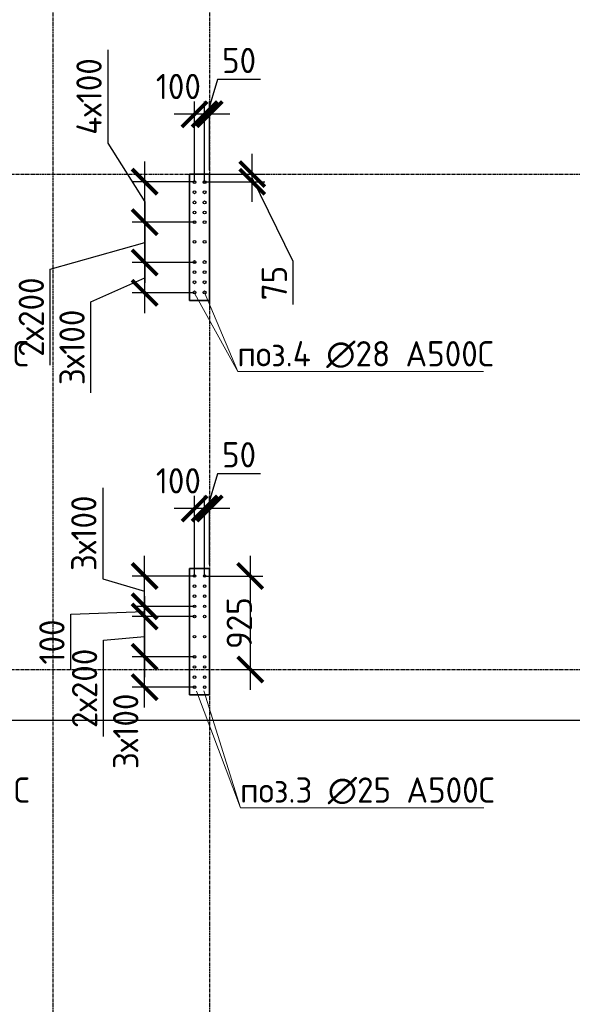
# Model space of a CAD drawing. Header units: millimetres. Extents: x -93479 to 1057970, y -66333 to 172656.
# Tile 447 of 473: x 997530 to 1002997, y 32950 to 42689. Entities that reach past the tile are written whole.
import ezdxf

# ---------------------------------------------------------------- set-up
doc = ezdxf.new("R2010")
doc.units = ezdxf.units.MM
doc.linetypes.add('______5', pattern=[1100, 800, -100, 100, -100])
doc.linetypes.add('осевая', pattern=[50.8, 31.75, -6.35, 6.35, -6.35])
for name, color, linetype, lineweight in [('0 Фундамент', 5, 'Continuous', 30), ('1 Стены', 3, 'Continuous', 30), ('Оси', 40, '______5', 18), ('подоснова', 151, 'Continuous', 5), ('РАЗМЕРЫ', 7, 'Continuous', 9)]:
    doc.layers.add(name, color=color, linetype=linetype, lineweight=lineweight)
doc.layers.add('Колонна_ бетон', color=7, linetype='Continuous', lineweight=50, true_color=0xb4b496)
doc.styles.add('GOST-2.304_Type-B', font='GOST_Common.ttf')
doc.dimstyles.new('СПДС', dxfattribs={"dimscale": 100, "dimtxt": 2.5, "dimasz": 2.5, "dimexe": 1.25, "dimexo": 0, "dimtad": 1, "dimdec": 0, "dimtxsty": 'GOST-2.304_Type-B', "dimblk": 'ARCHTICK', "dimcen": 2.5, "dimdle": 2, "dimadec": 0, "dimazin": 2, "dimtfac": 0.75, "dimtdec": 0, "dimtmove": 1, "dimatfit": 3, "dimfxl": 1, "dimtolj": 1, "dimarcsym": 1})

# ---------------------------------------------------------------- blocks, each defined once
blk = doc.blocks.new('_ArchTick')
at = {"color": 0, "linetype": 'ByBlock', "const_width": 0.15}
blk.add_lwpolyline([(-0.5, -0.5), (0.5, 0.5)], dxfattribs=at)
blk = doc.blocks.new('*D1093')
at = {"layer": 'DEFPOINTS', "color": 0, "ltscale": 100, "transparency": 16777216}
for p in [(999359.7, 41753.6), (999409.2, 41199.6), (999359.7, 41111.4)]:
    blk.add_point(p, dxfattribs=at)
at = {"layer": 'РАЗМЕРЫ', "color": 0, "lineweight": -2, "transparency": 16777216}
for p, q in [((999487.6, 42097.4), (999384.4, 41753.6)), ((999912.9, 42097.4), (999487.6, 42097.4)), ((999359.7, 41111.4), (999359.7, 41878.6)), ((999409.2, 41199.6), (999409.2, 41878.6)), ((999609.2, 41753.6), (999159.7, 41753.6))]:
    blk.add_line(p, q, dxfattribs=at)
at = {"layer": 'РАЗМЕРЫ', "color": 0, "lineweight": -2, "ltscale": 100, "transparency": 16777216, "xscale": 250, "yscale": 250, "zscale": 250}
blk.add_blockref('_ArchTick', (999359.7, 41753.6), dxfattribs=at)
at = {"layer": 'РАЗМЕРЫ', "color": 0, "lineweight": -2, "ltscale": 100, "transparency": 16777216, "xscale": 250, "yscale": 250, "zscale": 250, "rotation": 180}
blk.add_blockref('_ArchTick', (999409.2, 41753.6), dxfattribs=at)
at = {"layer": 'РАЗМЕРЫ', "color": 0, "ltscale": 100, "transparency": 16777216, "insert": (999700.3, 42285.1), "char_height": 250, "attachment_point": 5, "style": 'GOST-2.304_Type-B'}
blk.add_mtext('\\A1;50', dxfattribs=at)
blk = doc.blocks.new('*D1094')
at = {"layer": 'DEFPOINTS', "color": 0, "ltscale": 100, "transparency": 16777216}
for p in [(999259.3, 41753.6), (999259.3, 41081.4), (999359.7, 41081.4)]:
    blk.add_point(p, dxfattribs=at)
at = {"layer": 'РАЗМЕРЫ', "color": 0, "lineweight": -2, "transparency": 16777216}
for p, q in [((999259.3, 41081.4), (999259.3, 41878.6)), ((999359.7, 41081.4), (999359.7, 41878.6)), ((999559.7, 41753.6), (999059.3, 41753.6))]:
    blk.add_line(p, q, dxfattribs=at)
at = {"layer": 'РАЗМЕРЫ', "color": 0, "lineweight": -2, "ltscale": 100, "transparency": 16777216, "xscale": 250, "yscale": 250, "zscale": 250}
blk.add_blockref('_ArchTick', (999259.3, 41753.6), dxfattribs=at)
at = {"layer": 'РАЗМЕРЫ', "color": 0, "lineweight": -2, "ltscale": 100, "transparency": 16777216, "xscale": 250, "yscale": 250, "zscale": 250, "rotation": 180}
blk.add_blockref('_ArchTick', (999359.7, 41753.6), dxfattribs=at)
at = {"layer": 'РАЗМЕРЫ', "color": 0, "ltscale": 100, "transparency": 16777216, "insert": (999099.9, 42027.8), "char_height": 250, "attachment_point": 5, "style": 'GOST-2.304_Type-B'}
blk.add_mtext('\\A1;100', dxfattribs=at)
blk = doc.blocks.new('*D1390')
at = {"layer": 'DEFPOINTS', "color": 0, "ltscale": 100, "transparency": 16777216}
for p in [(998766.3, 36386.3), (999259.3, 36386.3), (999259.3, 36086.3)]:
    blk.add_point(p, dxfattribs=at)
at = {"layer": 'РАЗМЕРЫ', "color": 0, "lineweight": -2, "transparency": 16777216}
for p, q in [((998766.3, 35886.3), (998766.3, 36586.3)), ((999259.3, 36386.3), (998641.3, 36386.3)), ((999259.3, 36086.3), (998641.3, 36086.3))]:
    blk.add_line(p, q, dxfattribs=at)
at = {"layer": 'РАЗМЕРЫ', "color": 0, "lineweight": -2, "ltscale": 100, "transparency": 16777216, "xscale": 250, "yscale": 250, "zscale": 250}
for p, rotation in [((998766.3, 36386.3), 90), ((998766.3, 36086.3), 270)]:
    blk.add_blockref('_ArchTick', p, dxfattribs=dict(at, rotation=rotation))
at = {"layer": 'РАЗМЕРЫ', "color": 0, "ltscale": 100, "transparency": 16777216, "insert": (998578.7, 35650.3), "char_height": 250, "attachment_point": 5, "rotation": 90, "style": 'GOST-2.304_Type-B'}
blk.add_mtext('\\A1;3х100', dxfattribs=at)
blk = doc.blocks.new('*D1391')
at = {"layer": 'DEFPOINTS', "color": 0, "ltscale": 100, "transparency": 16777216}
for p in [(998766.3, 37186.3), (999259.3, 37186.3), (999259.3, 36886.3)]:
    blk.add_point(p, dxfattribs=at)
at = {"layer": 'РАЗМЕРЫ', "color": 0, "lineweight": -2, "transparency": 16777216}
for p, q in [((998352, 38059.3), (998352, 37158.5)), ((998766.3, 36686.3), (998766.3, 37386.3)), ((998352, 37158.5), (998766.3, 37036.3)), ((999259.3, 37186.3), (998641.3, 37186.3)), ((999259.3, 36886.3), (998641.3, 36886.3))]:
    blk.add_line(p, q, dxfattribs=at)
at = {"layer": 'РАЗМЕРЫ', "color": 0, "lineweight": -2, "ltscale": 100, "transparency": 16777216, "xscale": 250, "yscale": 250, "zscale": 250}
for p, rotation in [((998766.3, 37186.3), 90), ((998766.3, 36886.3), 270)]:
    blk.add_blockref('_ArchTick', p, dxfattribs=dict(at, rotation=rotation))
at = {"layer": 'РАЗМЕРЫ', "color": 0, "ltscale": 100, "transparency": 16777216, "insert": (998164.4, 37608.9), "char_height": 250, "attachment_point": 5, "rotation": 90, "style": 'GOST-2.304_Type-B'}
blk.add_mtext('\\A1;3х100', dxfattribs=at)
blk = doc.blocks.new('*D1392')
at = {"layer": 'DEFPOINTS', "color": 0, "ltscale": 100, "transparency": 16777216}
for p in [(999259.3, 36786.3), (998766.3, 36386.3), (999127.8, 36386.3)]:
    blk.add_point(p, dxfattribs=at)
at = {"layer": 'РАЗМЕРЫ', "color": 0, "lineweight": -2, "transparency": 16777216}
for p, q in [((998766.3, 36986.3), (998766.3, 36186.3)), ((999259.3, 36786.3), (998641.3, 36786.3)), ((998359.4, 36550.2), (998766.3, 36586.3)), ((998359.4, 35599.4), (998359.4, 36550.2)), ((999127.8, 36386.3), (998641.3, 36386.3))]:
    blk.add_line(p, q, dxfattribs=at)
at = {"layer": 'РАЗМЕРЫ', "color": 0, "lineweight": -2, "ltscale": 100, "transparency": 16777216, "xscale": 250, "yscale": 250, "zscale": 250}
for p, rotation in [((998766.3, 36786.3), 90), ((998766.3, 36386.3), 270)]:
    blk.add_blockref('_ArchTick', p, dxfattribs=dict(at, rotation=rotation))
at = {"layer": 'РАЗМЕРЫ', "color": 0, "ltscale": 100, "transparency": 16777216, "insert": (998171.8, 36074.8), "char_height": 250, "attachment_point": 5, "rotation": 90, "style": 'GOST-2.304_Type-B'}
blk.add_mtext('\\A1;2х200', dxfattribs=at)
blk = doc.blocks.new('*D1387')
at = {"layer": 'DEFPOINTS', "color": 0, "ltscale": 100, "transparency": 16777216}
for p in [(998766.3, 36886.3), (999174.4, 36886.3), (999153.2, 36786.3)]:
    blk.add_point(p, dxfattribs=at)
at = {"layer": 'РАЗМЕРЫ', "color": 0, "lineweight": -2, "transparency": 16777216}
for p, q in [((998766.3, 36586.3), (998766.3, 37086.3)), ((998036.2, 36808.8), (998766.3, 36836.3)), ((999174.4, 36886.3), (998641.3, 36886.3)), ((998036.2, 36258.3), (998036.2, 36808.8)), ((999153.2, 36786.3), (998641.3, 36786.3))]:
    blk.add_line(p, q, dxfattribs=at)
at = {"layer": 'РАЗМЕРЫ', "color": 0, "lineweight": -2, "ltscale": 100, "transparency": 16777216, "xscale": 250, "yscale": 250, "zscale": 250}
for p, rotation in [((998766.3, 36886.3), 270), ((998766.3, 36786.3), 90)]:
    blk.add_blockref('_ArchTick', p, dxfattribs=dict(at, rotation=rotation))
at = {"layer": 'РАЗМЕРЫ', "color": 0, "ltscale": 100, "transparency": 16777216, "insert": (997848.6, 36533.6), "char_height": 250, "attachment_point": 5, "rotation": 90, "style": 'GOST-2.304_Type-B'}
blk.add_mtext('\\A1;100', dxfattribs=at)
blk = doc.blocks.new('*D1388')
at = {"layer": 'DEFPOINTS', "color": 0, "ltscale": 100, "transparency": 16777216}
for p in [(999359.7, 37853.6), (999409.2, 37299.6), (999359.7, 37211.3)]:
    blk.add_point(p, dxfattribs=at)
at = {"layer": 'РАЗМЕРЫ', "color": 0, "lineweight": -2, "transparency": 16777216}
for p, q in [((999487.6, 38197.4), (999384.4, 37853.6)), ((999912.9, 38197.4), (999487.6, 38197.4)), ((999359.7, 37211.3), (999359.7, 37978.6)), ((999409.2, 37299.6), (999409.2, 37978.6)), ((999609.2, 37853.6), (999159.7, 37853.6))]:
    blk.add_line(p, q, dxfattribs=at)
at = {"layer": 'РАЗМЕРЫ', "color": 0, "lineweight": -2, "ltscale": 100, "transparency": 16777216, "xscale": 250, "yscale": 250, "zscale": 250}
blk.add_blockref('_ArchTick', (999359.7, 37853.6), dxfattribs=at)
at = {"layer": 'РАЗМЕРЫ', "color": 0, "lineweight": -2, "ltscale": 100, "transparency": 16777216, "xscale": 250, "yscale": 250, "zscale": 250, "rotation": 180}
blk.add_blockref('_ArchTick', (999409.2, 37853.6), dxfattribs=at)
at = {"layer": 'РАЗМЕРЫ', "color": 0, "ltscale": 100, "transparency": 16777216, "insert": (999700.3, 38385.1), "char_height": 250, "attachment_point": 5, "style": 'GOST-2.304_Type-B'}
blk.add_mtext('\\A1;50', dxfattribs=at)
blk = doc.blocks.new('*D1393')
at = {"layer": 'DEFPOINTS', "color": 0, "ltscale": 100, "transparency": 16777216}
for p in [(999359.7, 37186.3), (999549.3, 36261.4), (999810.8, 36261.4)]:
    blk.add_point(p, dxfattribs=at)
at = {"layer": 'РАЗМЕРЫ', "color": 0, "lineweight": -2, "transparency": 16777216}
for p, q in [((999810.8, 37386.3), (999810.8, 36061.4)), ((999359.7, 37186.3), (999935.8, 37186.3)), ((999549.3, 36261.4), (999935.8, 36261.4))]:
    blk.add_line(p, q, dxfattribs=at)
at = {"layer": 'РАЗМЕРЫ', "color": 0, "lineweight": -2, "ltscale": 100, "transparency": 16777216, "xscale": 250, "yscale": 250, "zscale": 250}
for p, rotation in [((999810.8, 37186.3), 90), ((999810.8, 36261.4), 270)]:
    blk.add_blockref('_ArchTick', p, dxfattribs=dict(at, rotation=rotation))
at = {"layer": 'РАЗМЕРЫ', "color": 0, "ltscale": 100, "transparency": 16777216, "insert": (999701.9, 36720.4), "char_height": 250, "attachment_point": 5, "rotation": 90, "style": 'GOST-2.304_Type-B'}
blk.add_mtext('\\A1;925', dxfattribs=at)
blk = doc.blocks.new('*D1389')
at = {"layer": 'DEFPOINTS', "color": 0, "ltscale": 100, "transparency": 16777216}
for p in [(999259.3, 37853.6), (999259.3, 37186.3), (999359.7, 37186.3)]:
    blk.add_point(p, dxfattribs=at)
at = {"layer": 'РАЗМЕРЫ', "color": 0, "lineweight": -2, "transparency": 16777216}
for p, q in [((999259.3, 37186.3), (999259.3, 37978.6)), ((999359.7, 37186.3), (999359.7, 37978.6)), ((999559.7, 37853.6), (999059.3, 37853.6))]:
    blk.add_line(p, q, dxfattribs=at)
at = {"layer": 'РАЗМЕРЫ', "color": 0, "lineweight": -2, "ltscale": 100, "transparency": 16777216, "xscale": 250, "yscale": 250, "zscale": 250}
blk.add_blockref('_ArchTick', (999259.3, 37853.6), dxfattribs=at)
at = {"layer": 'РАЗМЕРЫ', "color": 0, "lineweight": -2, "ltscale": 100, "transparency": 16777216, "xscale": 250, "yscale": 250, "zscale": 250, "rotation": 180}
blk.add_blockref('_ArchTick', (999359.7, 37853.6), dxfattribs=at)
at = {"layer": 'РАЗМЕРЫ', "color": 0, "ltscale": 100, "transparency": 16777216, "insert": (999099.9, 38127.8), "char_height": 250, "attachment_point": 5, "style": 'GOST-2.304_Type-B'}
blk.add_mtext('\\A1;100', dxfattribs=at)
blk = doc.blocks.new('оси2')
at = {"layer": 'Оси', "color": 7, "linetype": 'осевая', "lineweight": 25, "transparency": 33554687}
for p, q in [((1003495.5, 5465.4), (1003495.5, -20739.3)), ((1005045.5, 5465.4), (1005045.5, -20739.3)), ((979200, -9792.9), (1032582.1, -9792.9)), ((979200, -14692.9), (1032582.1, -14692.9))]:
    blk.add_line(p, q, dxfattribs=at)
blk = doc.blocks.new('*D1725')
at = {"layer": 'DEFPOINTS', "color": 0, "ltscale": 100, "transparency": 16777216}
for p in [(998766.5, 40286.3), (999259.5, 40286.3), (999259.5, 39986.3)]:
    blk.add_point(p, dxfattribs=at)
at = {"layer": 'РАЗМЕРЫ', "color": 0, "lineweight": -2, "transparency": 16777216}
for p, q in [((998766.5, 39786.3), (998766.5, 40486.3)), ((999259.5, 40286.3), (998641.5, 40286.3)), ((998235.2, 39898.2), (998766.5, 40136.3)), ((999259.5, 39986.3), (998641.5, 39986.3)), ((998235.2, 38997.4), (998235.2, 39898.2))]:
    blk.add_line(p, q, dxfattribs=at)
at = {"layer": 'РАЗМЕРЫ', "color": 0, "lineweight": -2, "ltscale": 100, "transparency": 16777216, "xscale": 250, "yscale": 250, "zscale": 250}
for p, rotation in [((998766.5, 40286.3), 90), ((998766.5, 39986.3), 270)]:
    blk.add_blockref('_ArchTick', p, dxfattribs=dict(at, rotation=rotation))
at = {"layer": 'РАЗМЕРЫ', "color": 0, "ltscale": 100, "transparency": 16777216, "insert": (998047.6, 39447.8), "char_height": 250, "attachment_point": 5, "rotation": 90, "style": 'GOST-2.304_Type-B'}
blk.add_mtext('\\A1;3х100', dxfattribs=at)
blk = doc.blocks.new('*D1726')
at = {"layer": 'DEFPOINTS', "color": 0, "ltscale": 100, "transparency": 16777216}
for p in [(998766.5, 41086.3), (999259.5, 41086.3), (999125.3, 40686.3)]:
    blk.add_point(p, dxfattribs=at)
at = {"layer": 'РАЗМЕРЫ', "color": 0, "lineweight": -2, "transparency": 16777216}
for p, q in [((998403.5, 42392), (998403.5, 41466.2)), ((998403.5, 41466.2), (998766.5, 40886.3)), ((998766.5, 40486.3), (998766.5, 41286.3)), ((999259.5, 41086.3), (998641.5, 41086.3)), ((999125.3, 40686.3), (998641.5, 40686.3))]:
    blk.add_line(p, q, dxfattribs=at)
at = {"layer": 'РАЗМЕРЫ', "color": 0, "lineweight": -2, "ltscale": 100, "transparency": 16777216, "xscale": 250, "yscale": 250, "zscale": 250}
for p, rotation in [((998766.5, 41086.3), 90), ((998766.5, 40686.3), 270)]:
    blk.add_blockref('_ArchTick', p, dxfattribs=dict(at, rotation=rotation))
at = {"layer": 'РАЗМЕРЫ', "color": 0, "ltscale": 100, "transparency": 16777216, "insert": (998215.8, 41929.1), "char_height": 250, "attachment_point": 5, "rotation": 90, "style": 'GOST-2.304_Type-B'}
blk.add_mtext('\\A1;4х100', dxfattribs=at)
blk = doc.blocks.new('*D1727')
at = {"layer": 'DEFPOINTS', "color": 0, "ltscale": 100, "transparency": 16777216}
for p in [(999259.5, 40686.3), (998766.5, 40286.3), (999279.5, 40286.3)]:
    blk.add_point(p, dxfattribs=at)
at = {"layer": 'РАЗМЕРЫ', "color": 0, "lineweight": -2, "transparency": 16777216}
for p, q in [((998766.5, 40886.3), (998766.5, 40086.3)), ((999259.5, 40686.3), (998641.5, 40686.3)), ((997832.4, 40222.1), (998766.5, 40486.3)), ((997832.4, 39271.3), (997832.4, 40222.1)), ((999279.5, 40286.3), (998641.5, 40286.3))]:
    blk.add_line(p, q, dxfattribs=at)
at = {"layer": 'РАЗМЕРЫ', "color": 0, "lineweight": -2, "ltscale": 100, "transparency": 16777216, "xscale": 250, "yscale": 250, "zscale": 250}
for p, rotation in [((998766.5, 40686.3), 90), ((998766.5, 40286.3), 270)]:
    blk.add_blockref('_ArchTick', p, dxfattribs=dict(at, rotation=rotation))
at = {"layer": 'РАЗМЕРЫ', "color": 0, "ltscale": 100, "transparency": 16777216, "insert": (997644.8, 39746.7), "char_height": 250, "attachment_point": 5, "rotation": 90, "style": 'GOST-2.304_Type-B'}
blk.add_mtext('\\A1;2х200', dxfattribs=at)
blk = doc.blocks.new('*D1729')
at = {"layer": 'DEFPOINTS', "color": 0, "ltscale": 100, "transparency": 16777216}
for p in [(999359.8, 41161.3), (999831, 41161.3), (999359.8, 41086.3)]:
    blk.add_point(p, dxfattribs=at)
at = {"layer": 'РАЗМЕРЫ', "color": 0, "lineweight": -2, "transparency": 16777216}
for p, q in [((999831, 40886.3), (999831, 41361.3)), ((999359.8, 41161.3), (999956, 41161.3)), ((1000237.2, 40295.9), (999831, 41123.8)), ((999359.8, 41086.3), (999956, 41086.3)), ((1000237.2, 39871.6), (1000237.2, 40295.9))]:
    blk.add_line(p, q, dxfattribs=at)
at = {"layer": 'РАЗМЕРЫ', "color": 0, "lineweight": -2, "ltscale": 100, "transparency": 16777216, "xscale": 250, "yscale": 250, "zscale": 250}
for p, rotation in [((999831, 41161.3), 270), ((999831, 41086.3), 90)]:
    blk.add_blockref('_ArchTick', p, dxfattribs=dict(at, rotation=rotation))
at = {"layer": 'РАЗМЕРЫ', "color": 0, "ltscale": 100, "transparency": 16777216, "insert": (1000049.4, 40083.8), "char_height": 250, "attachment_point": 5, "rotation": 90, "style": 'GOST-2.304_Type-B'}
blk.add_mtext('\\A1;75', dxfattribs=at)

msp = doc.modelspace()

# ---------------------------------------------------------------- linework, layer by layer
at = {"layer": '0 Фундамент', "color": 7}
msp.add_lwpolyline([(977509.3, 35761.4), (1025309.3, 35761.4), (1025309.3, 53161.4), (1021359.3, 53161.4)], dxfattribs=at)
at = {"layer": '1 Стены', "color": 7, "lineweight": 0}
for p, q in [((999209.3, 39911.4, -360), (999209.3, 41161.4, -360)), ((999409.3, 41161.4, -720), (999209.3, 41161.4, -720)), ((999209.3, 41161.4, -720), (999209.3, 39911.4, -720)), ((999209.3, 41161.4, -360), (999409.3, 41161.4, -360)), ((999209.3, 41161.4, -360), (999409.3, 41161.4, -360)), ((999209.3, 41161.4, -360), (999409.3, 41161.4, -360)), ((999409.3, 41161.4, -360), (999409.3, 39911.4, -360)), ((999409.3, 39911.4, -720), (999409.3, 41161.4, -720)), ((999409.3, 39911.4, -360), (999209.3, 39911.4, -360)), ((999209.3, 39911.4, -720), (999409.3, 39911.4, -720)), ((999409.3, 39911.4, -360), (999209.3, 39911.4, -360)), ((999409.3, 39911.4, -360), (999209.3, 39911.4, -360)), ((999409.3, 39911.4, -360), (999209.3, 39911.4, -360)), ((999209.3, 37261.4), (999409.3, 37261.4)), ((999209.3, 37261.4), (999409.3, 37261.4)), ((999209.3, 36011.3), (999209.3, 37261.4)), ((999209.3, 36011.4), (999209.3, 37261.4)), ((999209.3, 37261.3), (999409.3, 37261.3)), ((999409.2, 36011.4, -360), (999409.2, 37261.4, -360)), ((999409.2, 37261.4), (999409.2, 36011.3)), ((999409.3, 37261.4), (999409.3, 36011.3)), ((999409.3, 36011.4), (999209.3, 36011.4)), ((999409.3, 36011.4), (999209.3, 36011.4)), ((999409.3, 36011.4), (999209.3, 36011.4)), ((999409.3, 36011.3), (999209.3, 36011.3))]:
    msp.add_line(p, q, dxfattribs=at)
at = {"layer": 'Колонна_ бетон', "color": 7, "linetype": 'Continuous', "lineweight": 35, "transparency": 33554687}
for p, q in [((999409.2, 41161.4, 360), (999209.2, 41161.4, 360)), ((999209.2, 41161.4, 360), (999209.2, 41161.4, 360)), ((999209.2, 41161.4, 360), (999209.2, 39911.4, 360)), ((999409.2, 41161.4, 360), (999409.2, 41161.4, 360)), ((999409.2, 41161.4, 360), (999409.2, 39911.4, 360)), ((999209.2, 39911.4, 360), (999209.2, 39911.4, 360)), ((999209.2, 39911.4, 360), (999409.2, 39911.4, 360)), ((999409.2, 39911.4, 360), (999409.2, 39911.4, 360)), ((999209.2, 37261.4, 360), (999209.2, 36011.4, 360)), ((999209.2, 37261.4, 360), (999409.2, 37261.4, 360)), ((999409.2, 36011.4, 360), (999409.2, 37261.4, 360)), ((999409.2, 36011.4, 360), (999209.2, 36011.4, 360))]:
    msp.add_line(p, q, dxfattribs=at)
at = {"layer": 'подоснова', "color": 7, "lineweight": 15, "ltscale": 0.3}
for p, q in [((999261.8, 39977.6), (999687.5, 39209.5)), ((999359.7, 39991.4), (999687.5, 39209.5)), ((999687.5, 39209.5), (999687.6, 39209.5)), ((999688.7, 39209.8), (1002119.6, 39209.8)), ((999279.3, 36048.8, 360), (999714.4, 34894.4, 360)), ((999352.2, 36049.4, 360), (999714.4, 34894.4, 360)), ((999714.4, 34894.4, 360), (999714.5, 34894.4, 360)), ((999715.5, 34894.6, 360), (1002121.4, 34894.6, 360))]:
    msp.add_line(p, q, dxfattribs=at)
at = {"layer": 'РАЗМЕРЫ', "color": 7, "linetype": 'Continuous', "lineweight": 30}
for centre, radius in [((999259.5, 41081.4, -1080), 14), ((999359.8, 41081.4, -1080), 14), ((999259.5, 40981.4, -1080), 14), ((999359.8, 40981.4, -1080), 14), ((999259.5, 40881.4, -1080), 14), ((999359.8, 40881.4, -1080), 14), ((999259.5, 40781.4, -1080), 14), ((999359.8, 40781.4, -1080), 14), ((999259.5, 40686.3, -720), 14), ((999359.8, 40686.3, -720), 14), ((999259.5, 40491.4, -1080), 14), ((999359.8, 40491.4, -1080), 14), ((999259.5, 40291.4, -1080), 14), ((999359.8, 40291.4, -1080), 14), ((999259.5, 40191.4, -1080), 14), ((999359.8, 40191.4, -1080), 14), ((999259.5, 40091.4, -1080), 14), ((999359.8, 40091.4, -1080), 14), ((999259.5, 39991.4, -1080), 14), ((999359.8, 39991.4, -1080), 14), ((999259.3, 37186.3), 12.5), ((999359.7, 37186.3), 12.5), ((999259.3, 37086.3), 12.5), ((999359.7, 37086.3), 12.5), ((999259.3, 36986.3), 12.5), ((999359.7, 36986.3), 12.5), ((999259.3, 36886.3), 12.5), ((999359.7, 36886.3), 12.5), ((999259.3, 36786.3), 12.5), ((999359.7, 36786.3), 12.5), ((999259.3, 36586.3), 12.5), ((999359.7, 36586.3), 12.5), ((999259.3, 36386.3), 12.5), ((999359.7, 36386.3), 12.5), ((999259.3, 36286.3), 12.5), ((999359.7, 36286.3), 12.5), ((999259.3, 36186.3), 12.5), ((999359.7, 36186.3), 12.5), ((999259.3, 36086.3), 12.5), ((999359.7, 36086.3), 12.5)]:
    msp.add_circle(centre, radius, dxfattribs=at)

# ---------------------------------------------------------------- block references
at = {"layer": 'РАЗМЕРЫ', "color": 7}
msp.add_blockref('оси2', (-5636.2, 50954.2, -360), dxfattribs=at)

# ---------------------------------------------------------------- texts
at = {"layer": 'подоснова', "color": 7, "ltscale": 0.3, "style": 'GOST-2.304_Type-B'}
for s, p in [('поз.4 ∅28 А500С', (995082.5, 39259.5)), ('поз.4 ∅28 А500С', (999682.5, 39259.5)), ('поз.3 ∅25 А500С', (995109.4, 34944.4)), ('поз.3 ∅25 А500С', (999709.4, 34944.4, 360))]:
    msp.add_text(s, height=250, dxfattribs=at).set_placement(p)

# ---------------------------------------------------------------- dimensions: what is measured, and where the dimension line sits
at = {"layer": 'РАЗМЕРЫ', "color": 7}
for base, p1, p2, text, picture, middle in [((998766.5, 41086.3, -720), (999125.3, 40686.3, -720), (999259.5, 41086.3, -1080), '4х100', '*D1726', (998403.5, 41528.7, -720)), ((998766.5, 40286.3, -720), (999259.5, 40686.3, -1080), (999279.5, 40286.3, -1080), '2х200', '*D1727', (997832.4, 40159.6, -720)), ((998766.5, 40286.3, -720), (999259.5, 39986.3, -1080), (999259.5, 40286.3, -1080), '3х100', '*D1725', (998235.2, 39835.7, -720)), ((998766.3, 37186.3, 360), (999259.3, 36886.3), (999259.3, 37186.3), '3х100', '*D1391', (998352, 37221, 360)), ((998766.3, 36386.3, 360), (999259.3, 36786.3), (999127.8, 36386.3, 360), '2х200', '*D1392', (998359.4, 36487.7, 360)), ((998766.3, 36386.3, 360), (999259.3, 36086.3), (999259.3, 36386.3), '3х100', '*D1390', (998766.3, 35650.3, 360))]:
    dim = msp.add_linear_dim(base=base, p1=p1, p2=p2, angle=90, text=text, dimstyle='СПДС', dxfattribs=at)
    dim.commit()
    dim.dimension.update_dxf_attribs({"geometry": picture, "text_midpoint": middle, "dimtype": 160})
for base, p1, p2, picture, middle in [((999359.6905, 41753.5691), (999409.1964, 41199.6465), (999359.6905, 41111.3617), '*D1093', (999550.1061, 42285.0694)), ((999359.6905, 37853.5565, 360), (999409.1964, 37299.6339, 360), (999359.6905, 37211.3491, 360), '*D1388', (999550.1061, 38385.0568, 360))]:
    dim = msp.add_linear_dim(base=base, p1=p1, p2=p2, dimstyle='СПДС', dxfattribs=at)
    dim.commit()
    dim.dimension.update_dxf_attribs({"geometry": picture, "text_midpoint": middle})
for base, p1, p2, picture, middle in [((999259.3, 41753.6), (999359.7, 41081.4, -360), (999259.3, 41081.4), '*D1094', (999099.9, 41840.2)), ((999259.3, 37853.6, 360), (999359.7, 37186.3), (999259.3, 37186.3), '*D1389', (999099.9, 37940.1, 360))]:
    dim = msp.add_linear_dim(base=base, p1=p1, p2=p2, dimstyle='СПДС', dxfattribs=at)
    dim.commit()
    dim.dimension.update_dxf_attribs({"geometry": picture, "text_midpoint": middle, "dimtype": 160})
for base, p1, p2, picture, middle in [((999831, 41161.3), (999359.8, 41086.3, -360), (999359.8, 41161.3, -360), '*D1729', (1000237.2, 40233.4)), ((999810.8, 36261.4), (999359.7, 37186.3), (999549.3, 36261.4, 360), '*D1393', (999889.5, 36720.4)), ((998766.3, 36886.3, 360), (999153.2, 36786.3, 360), (999174.4, 36886.3, 360), '*D1387', (998036.2, 36746.3, 360))]:
    dim = msp.add_linear_dim(base=base, p1=p1, p2=p2, angle=90, dimstyle='СПДС', dxfattribs=at)
    dim.commit()
    dim.dimension.update_dxf_attribs({"geometry": picture, "text_midpoint": middle, "dimtype": 160})

doc.saveas('drawing.dxf')
